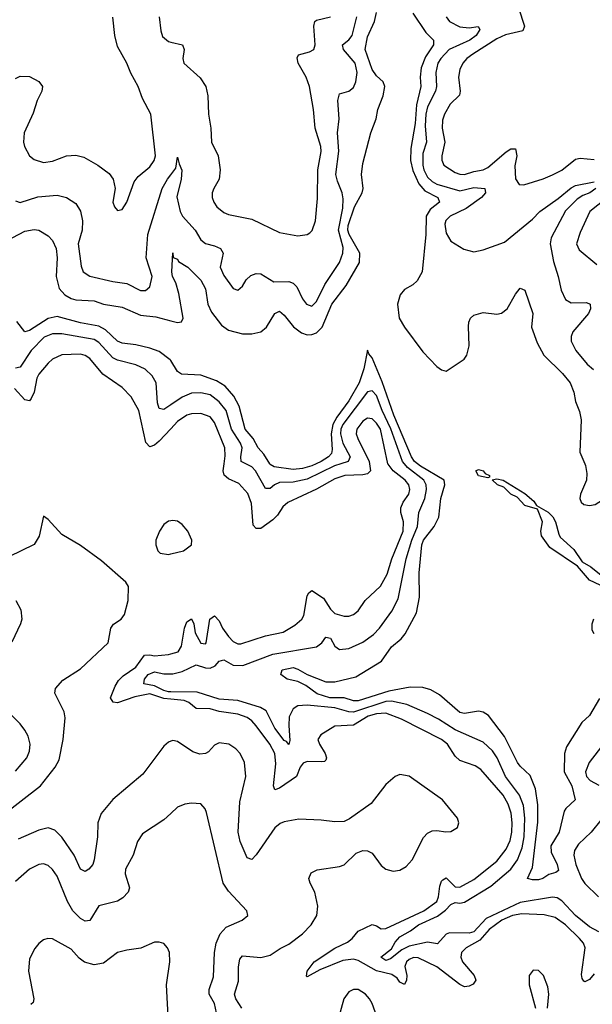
# Model space of a CAD drawing. Header units: inches. Extents: x 1694797 to 1849917, y 907313 to 1017959.
# Tile 801 of 834: x 1829347 to 1831822, y 997666 to 1001918. Entities that reach past the tile are written whole.
import ezdxf

# ---------------------------------------------------------------- set-up
doc = ezdxf.new("R2010")
doc.units = ezdxf.units.IN
doc.header["$MEASUREMENT"] = 0
for name, color, linetype in [('B8020', 7, 'Continuous'), ('B8030', 7, 'Continuous'), ('B8929', 7, 'Continuous'), ('B8939', 7, 'Continuous')]:
    doc.layers.add(name, color=color, linetype=linetype)

msp = doc.modelspace()

# ---------------------------------------------------------------- linework, layer by layer
at = {"layer": 'B8020', "color": 5}
for points, elevation in [([(1829330, 1001664.4), (1829350, 1001674.7), (1829390, 1001673.6), (1829430, 1001651), (1829445.8, 1001630), (1829442.5, 1001610), (1829423.1, 1001570), (1829405.7, 1001514.3), (1829366.3, 1001430), (1829364, 1001390), (1829368.4, 1001370), (1829389.4, 1001330), (1829410, 1001314.5), (1829450, 1001301.8), (1829490, 1001307.6), (1829550, 1001330.2), (1829590, 1001333.7), (1829624, 1001324), (1829685.3, 1001290), (1829734, 1001254), (1829751.8, 1001230), (1829760.3, 1001190), (1829750.5, 1001130), (1829757.3, 1001110), (1829770, 1001094.8), (1829790, 1001098.8), (1829810, 1001130.8), (1829842.3, 1001217.7), (1829859.4, 1001240.6), (1829910, 1001283.2), (1829928.2, 1001310), (1829934.1, 1001330), (1829914.9, 1001510), (1829878.4, 1001578.4), (1829859.7, 1001630), (1829827.4, 1001687.4), (1829810.2, 1001730), (1829770, 1001802.4), (1829758.8, 1001850), (1829750, 1001929.9)], 580), ([(1829950.2, 1001930), (1829956.8, 1001870), (1829965, 1001845), (1829990, 1001823.5), (1830000, 1001821.3)], 580), ([(1829330, 1001135.5), (1829350, 1001129.2), (1829426.5, 1001153.5), (1829510, 1001160.5), (1829550, 1001150.2), (1829590, 1001125.2), (1829610, 1001092), (1829619.5, 1001050), (1829617.6, 1001010), (1829600.6, 1000950), (1829613.2, 1000853.2), (1829622, 1000830), (1829650, 1000810.9), (1829750, 1000787.5), (1829810, 1000778.4), (1829870, 1000748.9), (1829891, 1000749), (1829910, 1000764.6), (1829920.2, 1000810), (1829894.3, 1000890), (1829901.9, 1000990), (1829963.9, 1001190), (1829985.6, 1001230), (1830000, 1001248.9)], 560), ([(1829290, 1000964), (1829370, 1001005.3), (1829410, 1001012.2), (1829430, 1001008.7), (1829470, 1000984.2), (1829490, 1000964.4), (1829505.5, 1000930), (1829510.1, 1000889.9), (1829505.4, 1000810), (1829518.1, 1000758.1), (1829543.2, 1000730), (1829570, 1000713.7), (1829590, 1000708.3), (1829670, 1000703.7), (1829710, 1000689.5), (1829790, 1000677.1), (1829870, 1000642.5), (1829935.2, 1000635.2), (1830000, 1000618.2)], 540), ([(1830000, 1000447.2), (1829998.2, 1000450), (1829950, 1000484.7), (1829910, 1000500.4), (1829850, 1000514.9), (1829790, 1000521.2), (1829770, 1000529.5), (1829719, 1000579), (1829690, 1000594.7), (1829610, 1000609.9), (1829510, 1000636.9), (1829470, 1000627.5), (1829390, 1000576.2), (1829370, 1000570.5), (1829334.9, 1000614.9)], 540), ([(1830000, 1000255.1), (1829970, 1000235.4), (1829950, 1000239.1), (1829943.5, 1000263.5), (1829937.6, 1000350), (1829920.5, 1000380.5), (1829890, 1000408.7), (1829850, 1000428.4), (1829770, 1000447.9), (1829750, 1000458.4), (1829690, 1000524.3), (1829670, 1000537.6), (1829530, 1000561.4), (1829490, 1000562.2), (1829452.9, 1000547.1), (1829396.9, 1000490), (1829350, 1000417.8), (1829330, 1000413.7)], 560), ([(1830000, 1000151), (1829950, 1000098.1), (1829930, 1000081.4), (1829910, 1000073), (1829893.1, 1000093.1), (1829862, 1000230), (1829829.4, 1000289.4), (1829789.8, 1000330), (1829706.8, 1000386.8), (1829650, 1000454.9), (1829630, 1000468.6), (1829610, 1000474.2), (1829530, 1000470.6), (1829490, 1000452.5), (1829470, 1000435.7), (1829430, 1000387.8), (1829421.1, 1000370), (1829409.6, 1000310.4), (1829397.7, 1000282.3), (1829390, 1000272.6), (1829370, 1000276.8), (1829325.3, 1000325.3)], 580)]:
    msp.add_lwpolyline(points, dxfattribs=dict(at, elevation=elevation))
at = {"layer": 'B8030', "color": 5}
for points, elevation in [([(1830000, 1000618.2), (1830029.6, 1000610.4), (1830047.2, 1000612.8), (1830053.5, 1000630), (1830035.4, 1000735.4), (1830022.1, 1000782.1), (1830008, 1000810), (1830005.2, 1000830), (1830010, 1000912), (1830011.1, 1000891.1), (1830030, 1000884.7), (1830034.4, 1000874.4), (1830074.4, 1000850), (1830130, 1000793.1), (1830150, 1000755.5), (1830160.7, 1000690), (1830175.7, 1000655.7), (1830219.8, 1000599.8), (1830250, 1000577.8), (1830310, 1000561.7), (1830350, 1000561.8), (1830389.8, 1000570.2), (1830414.5, 1000590), (1830449.8, 1000650), (1830470, 1000659.1), (1830490, 1000641.8), (1830531.4, 1000591.4), (1830565.5, 1000565.5), (1830590, 1000557.5), (1830610, 1000558.2), (1830630, 1000566.7), (1830654.1, 1000590), (1830696, 1000690), (1830759, 1000770), (1830815.6, 1000870), (1830818.1, 1000910), (1830771.1, 1000990), (1830766, 1001010), (1830767.7, 1001030), (1830795, 1001110), (1830827.6, 1001170), (1830832, 1001190), (1830825.3, 1001250), (1830830, 1001297.3), (1830865.3, 1001430), (1830887.8, 1001490), (1830895, 1001530), (1830918.8, 1001590), (1830925.4, 1001630), (1830918.2, 1001650), (1830890, 1001675.4), (1830870, 1001703.4), (1830841, 1001790), (1830850, 1001844), (1830881.4, 1001910), (1830889.9, 1001950)], 540), ([(1831046.5, 1001946.5), (1831102.9, 1001862.9), (1831136.2, 1001830), (1831135.1, 1001810), (1831101.6, 1001758.4), (1831082.6, 1001710), (1831078.7, 1001670), (1831080.9, 1001630), (1831061.9, 1001550), (1831057.1, 1001470), (1831038.3, 1001361.7), (1831036.6, 1001310), (1831046.4, 1001266.4), (1831072.2, 1001210), (1831098.8, 1001178.8), (1831155, 1001150), (1831161, 1001130), (1831121.4, 1001098.6), (1831104.3, 1001070), (1831102.8, 1000990), (1831087.4, 1000830), (1831065.6, 1000790), (1831046.7, 1000773.3), (1831010, 1000752.7), (1830991.5, 1000730), (1830980.7, 1000690), (1830987.9, 1000630), (1831010, 1000591), (1831090, 1000484.4), (1831150, 1000420.7), (1831170, 1000406), (1831190, 1000401), (1831268, 1000452), (1831279.6, 1000470), (1831289.7, 1000510), (1831287.2, 1000592.8), (1831288.3, 1000611.7), (1831296, 1000630), (1831310, 1000642), (1831350, 1000653.4), (1831410, 1000646), (1831430, 1000650.4), (1831454.3, 1000670), (1831490, 1000733), (1831510, 1000758.4), (1831530, 1000750.4), (1831564.6, 1000650), (1831559.6, 1000590), (1831583.1, 1000523.1), (1831613, 1000470), (1831693.7, 1000390), (1831726.2, 1000350), (1831742.6, 1000310), (1831748.7, 1000270), (1831766.4, 1000226.4), (1831773.2, 1000190), (1831768.1, 1000050), (1831789.9, 1000000)], 540), ([(1831502.8, 1001970), (1831529.4, 1001890), (1831522.3, 1001870), (1831447.5, 1001852.5), (1831410, 1001835.4), (1831305.1, 1001770), (1831279.1, 1001750), (1831262.4, 1001730), (1831250, 1001703.6), (1831243.8, 1001670), (1831251.4, 1001610), (1831247.6, 1001592.4), (1831207.2, 1001552.8), (1831183.6, 1001510), (1831175.2, 1001484.8), (1831173.7, 1001450), (1831185.2, 1001390), (1831171.2, 1001330), (1831171.3, 1001311.3), (1831181, 1001290), (1831230, 1001259), (1831250, 1001250.7), (1831270, 1001249.7), (1831310, 1001263.1), (1831350, 1001269.7), (1831370, 1001279.4), (1831450, 1001347.4), (1831470, 1001360.4), (1831490, 1001360.8), (1831496.3, 1001330), (1831487, 1001287), (1831490, 1001230.8), (1831506, 1001206), (1831525.4, 1001205.4), (1831610, 1001231), (1831650, 1001249), (1831690, 1001269.1), (1831750, 1001316.1), (1831770, 1001320.9), (1831830, 1001314.7)], 580), ([(1830000, 1001821.3), (1830050.4, 1001810), (1830058.6, 1001790), (1830052.3, 1001750), (1830056.5, 1001730), (1830127.2, 1001667.2), (1830151.3, 1001630), (1830160.7, 1001590), (1830162.8, 1001510), (1830174.2, 1001450), (1830176.2, 1001390), (1830204.5, 1001330), (1830214, 1001270), (1830210.2, 1001230), (1830186, 1001190), (1830179.2, 1001170), (1830179.2, 1001150), (1830185.8, 1001130), (1830199.6, 1001110), (1830230, 1001085.5), (1830250, 1001077.3), (1830350, 1001056.9), (1830470, 1000999.1), (1830550, 1000984.9), (1830589.7, 1000990.3), (1830601.8, 1000998.2), (1830611.5, 1001008.5), (1830625.3, 1001050), (1830634.3, 1001145.7), (1830635.6, 1001270), (1830650.3, 1001349.7), (1830649.2, 1001370), (1830624.2, 1001450), (1830617.6, 1001530), (1830599.9, 1001630), (1830585.3, 1001670), (1830550.6, 1001730), (1830546, 1001754), (1830552.9, 1001767.1), (1830600.6, 1001779.4), (1830619.1, 1001790), (1830624.8, 1001810), (1830618.3, 1001890), (1830622.7, 1001910), (1830630, 1001915.9), (1830690, 1001930.2)], 580), ([(1830000, 1001248.9), (1830022.2, 1001277.8), (1830030, 1001324.7), (1830036.1, 1001296.1), (1830048.9, 1001268.9), (1830044.8, 1001230), (1830026.9, 1001153.1), (1830041.3, 1001090), (1830051.8, 1001070), (1830105.1, 1001010), (1830130, 1000967), (1830150, 1000951.5), (1830190, 1000942.1), (1830214.6, 1000930), (1830226.5, 1000910), (1830214.3, 1000850), (1830230, 1000813.4), (1830270, 1000758), (1830290, 1000750.4), (1830310, 1000768.2), (1830325.8, 1000794.2), (1830345.8, 1000814.2), (1830370, 1000822.8), (1830390, 1000820.3), (1830445.8, 1000785.8), (1830510, 1000787.1), (1830530, 1000780.9), (1830544.8, 1000764.8), (1830570, 1000713.4), (1830587.1, 1000690), (1830610, 1000681.3), (1830630, 1000700.8), (1830665.7, 1000774.3), (1830729.2, 1000870), (1830743.9, 1000910), (1830745.4, 1000934.6), (1830725.7, 1001010), (1830743.9, 1001103.9), (1830745.1, 1001145.1), (1830741, 1001170), (1830720.3, 1001220.3), (1830713.8, 1001250), (1830726.9, 1001350), (1830720.8, 1001430), (1830727.5, 1001490), (1830722.3, 1001570), (1830730, 1001597.6), (1830770, 1001610.3), (1830790, 1001624.9), (1830799.8, 1001650), (1830806.4, 1001690), (1830796.6, 1001730), (1830747.5, 1001790), (1830742, 1001810), (1830770, 1001830.8), (1830784.6, 1001850), (1830804, 1001930)], 560), ([(1831190.2, 1001930), (1831205.6, 1001910), (1831250, 1001886.8), (1831290, 1001883.8), (1831329.2, 1001889.2), (1831336.4, 1001876.4), (1831320.8, 1001850), (1831293.3, 1001830), (1831203.9, 1001790), (1831167, 1001750), (1831154.6, 1001730), (1831145.5, 1001690), (1831148.6, 1001630), (1831144.4, 1001610), (1831110, 1001541.5), (1831102.1, 1001510), (1831100.1, 1001460.1), (1831106.2, 1001390), (1831090, 1001340.7), (1831089.2, 1001290), (1831094, 1001270), (1831110, 1001238.6), (1831130, 1001219), (1831150, 1001208.4), (1831250, 1001179.5), (1831310, 1001193.9), (1831358.3, 1001190), (1831361.1, 1001170), (1831343.6, 1001150), (1831277.1, 1001102.9), (1831207.5, 1001070), (1831188.5, 1001051.5), (1831184.7, 1001035.3), (1831190, 1000996.4), (1831210, 1000961.7), (1831267.3, 1000927.3), (1831310, 1000916), (1831350, 1000924), (1831442.8, 1000957.2), (1831563.5, 1001056.5), (1831594.7, 1001090), (1831674.2, 1001145.8), (1831730, 1001192.6), (1831750, 1001202), (1831830, 1001218.3)], 560), ([(1831836.6, 1001190), (1831810.9, 1001170), (1831780.9, 1001159.1), (1831756.1, 1001143.9), (1831706.7, 1001093.3), (1831643.9, 1000976.1), (1831640.6, 1000950), (1831653.8, 1000873.8), (1831674.8, 1000810), (1831688, 1000750), (1831706.4, 1000710), (1831730, 1000695.6), (1831796.5, 1000696.5), (1831812.6, 1000690), (1831814.7, 1000670), (1831805.4, 1000650), (1831737.4, 1000570), (1831730.2, 1000550), (1831731, 1000530), (1831750.2, 1000490), (1831799.3, 1000430), (1831827.7, 1000407.7)], 560), ([(1831950, 1001198.7), (1831811.5, 1001090), (1831770, 1000999.7), (1831753.2, 1000950), (1831764.7, 1000924.7), (1831841.4, 1000861.4)], 580), ([(1831066.8, 1000000), (1831054, 1000010), (1831040.2, 1000030), (1830964, 1000210), (1830914.4, 1000354.4), (1830870, 1000458.7), (1830855.8, 1000475.8), (1830850, 1000491.5), (1830834.1, 1000410), (1830814.6, 1000350), (1830770, 1000272.2), (1830718.3, 1000201.7), (1830700.7, 1000170), (1830694.2, 1000130), (1830698.3, 1000061.7), (1830695.1, 1000044.9), (1830681.5, 1000030), (1830650, 1000009.7), (1830628.9, 1000000)], 540), ([(1830428.3, 1000000), (1830402.1, 1000042.1), (1830378.2, 1000070), (1830355.9, 1000110), (1830322.4, 1000150), (1830295.9, 1000250), (1830272.8, 1000292.8), (1830235.3, 1000335.3), (1830198.2, 1000358.2), (1830130, 1000383.6), (1830047.3, 1000387.3), (1830030, 1000399.6), (1830000, 1000447.2)], 540), ([(1830324.5, 1000000), (1830305, 1000010), (1830303.2, 1000030), (1830308.9, 1000070), (1830301.3, 1000090), (1830263, 1000150), (1830240.5, 1000230), (1830210, 1000268), (1830170, 1000297.6), (1830130, 1000307.4), (1830090, 1000305.7), (1830050, 1000288), (1830000, 1000255.1)], 560), ([(1831010.4, 1000000), (1831002.1, 1000010), (1830951.4, 1000151.4), (1830914.5, 1000230), (1830890, 1000295.3), (1830870, 1000316), (1830850, 1000310.8), (1830744.3, 1000170), (1830735.8, 1000150), (1830733.8, 1000130), (1830743.3, 1000090), (1830775.4, 1000030), (1830766.8, 1000010), (1830735.4, 1000000)], 560), ([(1830230.7, 1000000), (1830235.5, 1000035.5), (1830233.5, 1000070), (1830190, 1000179.3), (1830170, 1000203.6), (1830130, 1000217.7), (1830090, 1000216.6), (1830069.2, 1000210), (1830030, 1000182.8), (1830000, 1000151)], 580), ([(1830939.1, 1000000), (1830906.5, 1000150), (1830890, 1000175.8), (1830870, 1000194.1), (1830850, 1000197.6), (1830830, 1000184.2), (1830803.9, 1000150), (1830801.2, 1000130), (1830808.1, 1000110), (1830857.8, 1000010), (1830859.1, 1000000)], 580)]:
    msp.add_lwpolyline(points, dxfattribs=dict(at, elevation=elevation))
at = {"layer": 'B8929', "color": 5}
for points, elevation in [([(1829270, 998480.3), (1829437.5, 998610), (1829501.2, 998690), (1829518.2, 998721.8), (1829535.8, 998810), (1829543.7, 998903.7), (1829539.2, 998930), (1829499.8, 999010), (1829501.8, 999030), (1829534.2, 999065.8), (1829610, 999115.2), (1829730, 999227.7), (1829740.9, 999290), (1829752.7, 999307.3), (1829786.2, 999330), (1829799.8, 999350), (1829816.9, 999410), (1829818, 999470), (1829806.6, 999490), (1829701.3, 999581.3), (1829610, 999647.4), (1829530, 999695.7), (1829470, 999760.3), (1829450, 999773.6), (1829431.9, 999688.1), (1829410, 999651.8), (1829301.1, 999598.9)], 620), ([(1830000, 999754), (1829990, 999752.6), (1829970, 999737.6), (1829951.8, 999710), (1829936.5, 999670), (1829935.8, 999650), (1829943.9, 999623.9), (1829954.6, 999614.6), (1829990, 999608.8), (1830000, 999611.3)], 620), ([(1829330.8, 999410.8), (1829352, 999370), (1829357.2, 999330), (1829350.8, 999309.2), (1829313.4, 999230)], 620), ([(1830000, 998984.5), (1829970, 998987.3), (1829910, 999006.6), (1829845.2, 998994.8), (1829770, 998968), (1829750.8, 998970.8), (1829740.1, 998990), (1829759.7, 999040.3), (1829775, 999065), (1829795.1, 999084.9), (1829850, 999122.3), (1829886.3, 999173.7), (1829910, 999176), (1829930, 999171.6), (1829990, 999176.5), (1830000, 999179.3)], 580), ([(1830000, 999015.7), (1829990, 999015.9), (1829970, 999021.1), (1829930, 999041.5), (1829884.5, 999050), (1829887.3, 999070), (1829903.2, 999090), (1829930, 999102.3), (1829970, 999093.9), (1830000, 999093.5)], 560), ([(1829330, 998673.6), (1829378, 998730), (1829390, 998758.8), (1829392.8, 998790), (1829383.6, 998823.6), (1829369.7, 998850), (1829350, 998877.6), (1829290, 998937.2)], 640), ([(1830000, 998802.4), (1829990, 998798.7), (1829970, 998780.5), (1829879.8, 998660.2), (1829750, 998550.8), (1829699, 998490), (1829684.8, 998450), (1829683.1, 998390), (1829669.3, 998290), (1829663.5, 998270), (1829646.7, 998250), (1829630, 998239.8), (1829610, 998249.7), (1829582.7, 998310), (1829530, 998388.5), (1829498.7, 998418.7), (1829470, 998428.4), (1829430, 998418.7), (1829341.2, 998378.8)], 620), ([(1830000, 998490), (1829970, 998462.6), (1829877.8, 998402.2), (1829856.5, 998370), (1829838, 998310), (1829805, 998250), (1829803.2, 998230), (1829822.2, 998170), (1829816.1, 998150), (1829793.4, 998126.6), (1829770, 998112.1), (1829690, 998091.3), (1829650, 998028.6), (1829630, 998025.7), (1829610, 998037.4), (1829576.7, 998070), (1829554.5, 998110), (1829510, 998219.7), (1829490, 998248.4), (1829470, 998265.7), (1829450, 998272.4), (1829430, 998269.7), (1829390, 998249.7), (1829330, 998196.4)], 640), ([(1829990, 997588), (1829981.7, 997750), (1829996.9, 997850), (1829994.5, 997890), (1829986, 997910), (1829970, 997929.2), (1829950, 997935.1), (1829930, 997934), (1829871.4, 997908.6), (1829810, 997900.4), (1829770.8, 997890), (1829710, 997843.5), (1829670, 997836.5), (1829627.9, 997847.9), (1829605, 997865), (1829570, 997905.1), (1829490, 997949.6), (1829468.9, 997951.1), (1829450, 997945.1), (1829430, 997929.5), (1829412.7, 997907.3), (1829390, 997862), (1829384.9, 997810), (1829409, 997690), (1829405.3, 997674.8), (1829395.1, 997664.9)], 660)]:
    msp.add_lwpolyline(points, dxfattribs=dict(at, elevation=elevation))
at = {"layer": 'B8939', "color": 5}
for points, elevation in [([(1830000, 999093.5), (1830010, 999093.4), (1830050, 999104), (1830110, 999132.6), (1830150, 999118.8), (1830170, 999117.8), (1830191.7, 999128.3), (1830210, 999147.9), (1830230, 999153.4), (1830270, 999130.4), (1830311.2, 999128.7), (1830441.3, 999178.7), (1830630.3, 999209.7), (1830652.5, 999227.5), (1830670, 999251.4), (1830690, 999247.8), (1830710, 999212.6), (1830730, 999198.9), (1830770, 999203), (1830830, 999229.5), (1830876.1, 999263.9), (1830902, 999290), (1830956, 999364), (1830983.3, 999416.7), (1831018.2, 999590), (1831042.1, 999670), (1831065.9, 999730), (1831071.7, 999790), (1831098.6, 999850), (1831106.1, 999890), (1831104.2, 999910), (1831094.5, 999930), (1831023.9, 999983.9), (1831010.4, 1000000)], 560), ([(1830000, 999179.3), (1830031.8, 999188.2), (1830046.4, 999213.6), (1830059.1, 999290), (1830070, 999317.3), (1830090, 999331.5), (1830099.4, 999310), (1830106.4, 999270), (1830130, 999226), (1830150, 999222.4), (1830153.1, 999226.9), (1830168.6, 999330), (1830190, 999343.2), (1830210, 999322.5), (1830224, 999290), (1830250, 999254.1), (1830270, 999233.4), (1830290, 999222.7), (1830303.1, 999223.1), (1830410, 999256.9), (1830486.6, 999273.4), (1830536.7, 999303.3), (1830566.2, 999330), (1830574.9, 999345.1), (1830590, 999430.4), (1830596.4, 999443.6), (1830610, 999453), (1830660.6, 999420.6), (1830690, 999372.6), (1830710, 999354.1), (1830750, 999342.3), (1830770, 999343), (1830790, 999349.4), (1830810, 999366), (1830840.2, 999410), (1830907.4, 999472.6), (1830936, 999524), (1830955.9, 999590), (1831004, 999710), (1831006.4, 999750), (1830994.6, 999790), (1830994.5, 999810), (1831004.9, 999835.1), (1831028.8, 999870), (1831034, 999890), (1831028.9, 999910), (1831012.6, 999930), (1830961.1, 999970), (1830939.3, 999999.3), (1830939.1, 1000000)], 580), ([(1830859.1, 1000000), (1830863.1, 999970), (1830850, 999956.9), (1830830, 999952.4), (1830752.7, 999950), (1830710, 999936.2), (1830630, 999890.3), (1830506.7, 999833.3), (1830485.2, 999814.8), (1830461.5, 999778.5), (1830441.9, 999758.1), (1830390, 999721.4), (1830370, 999720.4), (1830356, 999736), (1830349.5, 999829.5), (1830332.9, 999872.9), (1830295, 999915), (1830250, 999934.9), (1830231.3, 999951.3), (1830226.7, 999970), (1830230.7, 1000000)], 580), ([(1830735.4, 1000000), (1830708.6, 999991.4), (1830590, 999934.5), (1830530, 999921.8), (1830470, 999920.1), (1830448.5, 999910), (1830430, 999893.6), (1830410, 999893.6), (1830366.9, 999970), (1830350, 999986.9), (1830324.5, 1000000)], 560), ([(1830628.9, 1000000), (1830610, 999991.3), (1830570, 999980.1), (1830530, 999976.1), (1830447.4, 999987.4), (1830430, 999997.2), (1830428.3, 1000000)], 540), ([(1831852.4, 998987.6), (1831810, 998914.2), (1831776.9, 998883.1), (1831710, 998777.5), (1831701.4, 998750), (1831700.5, 998670), (1831733, 998610), (1831748.6, 998550), (1831707.4, 998512.6), (1831700.1, 998499.9), (1831679.4, 998410), (1831643.1, 998350), (1831644, 998324), (1831670.5, 998270), (1831675.7, 998244.3), (1831665, 998235), (1831633.5, 998226.5), (1831608.5, 998210), (1831590, 998204.2), (1831564, 998204), (1831541.6, 998210), (1831563.4, 998256.6), (1831586.7, 998453.3), (1831587.2, 998527.2), (1831577.1, 998597.1), (1831554.1, 998654.1), (1831510, 998694.7), (1831499.4, 998710), (1831442.2, 998822.2), (1831373.8, 998913.8), (1831350, 998927.5), (1831330, 998932.6), (1831270, 998922.5), (1831250, 998925.9), (1831162.1, 999002.1), (1831124.1, 999024.1), (1831090, 999034.6), (1831035.3, 999035.3), (1830942.1, 999017.9), (1830810, 998976.2), (1830790, 998976.3), (1830750, 998990.5), (1830687.6, 998990), (1830633.1, 999006.9), (1830583.5, 999043.5), (1830550, 999059.8), (1830504, 999070), (1830476, 999090), (1830482.4, 999110), (1830530, 999120.2), (1830550, 999114.2), (1830590.1, 999090.2), (1830670, 999058.5), (1830710, 999058.9), (1830800.2, 999079.8), (1830911.3, 999148.7), (1830954.9, 999210), (1830996.1, 999243.9), (1831013.8, 999266.2), (1831062.7, 999357.3), (1831075, 999425), (1831074.1, 999530), (1831085.5, 999650), (1831092.2, 999670), (1831138.6, 999730), (1831158.9, 999770), (1831167.6, 999850), (1831184.3, 999910), (1831181.3, 999930), (1831079.6, 999990), (1831066.8, 1000000)], 540), ([(1831789.9, 1000000), (1831793, 999993), (1831798.8, 999958.8), (1831797.1, 999930), (1831771.1, 999870), (1831767.7, 999850), (1831774.4, 999834.4), (1831785.4, 999825.4), (1831810, 999820.7), (1831834.8, 999825.2), (1831910, 999872.6), (1831952.6, 999887.4), (1832010, 999892.1), (1832070, 999887.6), (1832110, 999878.2), (1832130, 999877.3), (1832137, 999883), (1832145.2, 999894.8), (1832162.3, 999970), (1832177.2, 1000000)], 540), ([(1831856.6, 999476.6), (1831810, 999497.7), (1831757.8, 999557.8), (1831638.3, 999638.3), (1831602.2, 999690), (1831600.3, 999710), (1831606.5, 999750), (1831584.5, 999804.5), (1831530, 999820.9), (1831496.6, 999856.6), (1831469.9, 999869.9), (1831439.6, 999899.6), (1831412.7, 999910), (1831388.7, 999931.3), (1831410, 999936), (1831436.3, 999930), (1831530, 999871.5), (1831570, 999839.5), (1831580.2, 999820.2), (1831631.5, 999791.5), (1831651.4, 999771.4), (1831663.5, 999750), (1831676.7, 999696.7), (1831683.8, 999683.8), (1831741.5, 999630), (1831777.5, 999577.5), (1831815, 999555.1), (1831882.4, 999502.4)], 520), ([(1830000, 999611.3), (1830054.9, 999625.1), (1830089.6, 999650.4), (1830091.2, 999670), (1830073.5, 999710), (1830050, 999738.3), (1830030, 999752.2), (1830010, 999755.4), (1830000, 999754)], 620), ([(1831830, 999266), (1831822, 999282), (1831822, 999310), (1831829.1, 999330.9)], 520), ([(1831850, 997979.3), (1831810, 998001), (1831750, 998049.6), (1831690, 998113.3), (1831670, 998125.5), (1831650, 998129.4), (1831510, 998106), (1831363.3, 998036.7), (1831310, 997979.2), (1831290, 997973.2), (1831204.5, 997975.5), (1831190, 997968.9), (1831152.6, 997927.4), (1831110, 997935.2), (1831030, 997917.1), (1830998.2, 997901.8), (1830950, 997862), (1830930, 997854.8), (1830908.3, 997870), (1830954.8, 997905.2), (1830970, 997934.8), (1830990, 997957.7), (1831036.6, 997983.4), (1831071.6, 998010), (1831153.2, 998046.8), (1831187.3, 998072.7), (1831210, 998097.4), (1831230, 998106), (1831250, 998103.5), (1831270, 998107.1), (1831382.8, 998177.2), (1831470, 998250.5), (1831499.3, 998290), (1831518.5, 998341.5), (1831527.5, 998390), (1831530.7, 998470.7), (1831524.7, 998524.7), (1831507.6, 998570), (1831446.2, 998650), (1831410.7, 998730.7), (1831390, 998761.4), (1831350, 998799), (1831230, 998851.2), (1831157.9, 998897.9), (1831110, 998922.6), (1831020.9, 998960.9), (1830954.7, 998974.7), (1830930, 998973.4), (1830790, 998928.3), (1830770, 998929.7), (1830710, 998946.5), (1830590, 998957.8), (1830550, 998955.4), (1830530, 998941.6), (1830512.3, 998907.7), (1830510.1, 998869.9), (1830515, 998805), (1830510, 998788.5), (1830500.6, 998800.6), (1830490, 998805.3), (1830450, 998858.7), (1830413.3, 998933.3), (1830388.7, 998948.7), (1830290, 998978.6), (1830210, 998984.7), (1830113.8, 999013.8), (1830000, 999015.7)], 560), ([(1831830, 997797.5), (1831810, 997774), (1831790, 997763.7), (1831785.8, 997765.8), (1831777.9, 997777.9), (1831774.7, 997794.7), (1831791.8, 997910), (1831783.6, 997930), (1831767, 997950), (1831706.2, 998010), (1831661.2, 998041.2), (1831613.4, 998053.4), (1831516.8, 998056.8), (1831477.6, 998050), (1831430.6, 998030), (1831376.9, 997990), (1831336.1, 997943.9), (1831277.4, 997910), (1831256.8, 997890), (1831254.1, 997870), (1831261.5, 997850), (1831310.9, 997790), (1831318.4, 997770), (1831307.1, 997752.9), (1831290, 997744), (1831270, 997741.2), (1831250, 997752), (1831150, 997828.5), (1831070, 997867.1), (1831050, 997869.1), (1831030, 997860.3), (1831019, 997850), (1831011.4, 997830), (1831020.4, 997790), (1831019, 997770), (1831010, 997752.4), (1830990, 997761.9), (1830979.3, 997779.3), (1830955.4, 997795.5), (1830890, 997811.3), (1830810, 997855.5), (1830790, 997861.4), (1830744.6, 997855.4), (1830644.7, 997815.3), (1830590, 997785.4), (1830587.3, 997787.3), (1830589.6, 997810), (1830619.9, 997850), (1830710, 997908.6), (1830764.8, 997935.2), (1830784.6, 997950), (1830810, 997982.3), (1830870, 998011.3), (1830890, 998005.9), (1830910, 997992.5), (1830930, 997994.3), (1831094.3, 998070), (1831149.9, 998110.1), (1831157.4, 998130), (1831163.6, 998176.4), (1831170, 998198.4), (1831176.3, 998203.7), (1831190, 998211.8), (1831230, 998174.2), (1831250, 998171.5), (1831310, 998205.9), (1831410, 998283.8), (1831450, 998335.8), (1831466.6, 998373.4), (1831474.5, 998410), (1831475.9, 998450), (1831471.2, 998491.2), (1831458.7, 998530), (1831437.4, 998570), (1831340.4, 998680.4), (1831315.8, 998695.9), (1831250, 998718.7), (1831230, 998737.8), (1831196.9, 998790), (1831170.6, 998810), (1830997.5, 998897.5), (1830930, 998922.9), (1830890, 998920.3), (1830853.7, 998910), (1830790, 998872), (1830710, 998867.3), (1830649.4, 998830.6), (1830636.1, 998810), (1830643, 998790), (1830667.2, 998750), (1830673.4, 998730), (1830670, 998720.5), (1830664.7, 998715.3), (1830650, 998713.1), (1830590, 998714.2), (1830572.1, 998707.9), (1830559.4, 998690), (1830543.1, 998650), (1830470, 998599.5), (1830450, 998592), (1830444, 998610), (1830454.6, 998705.4), (1830449.4, 998750), (1830429.2, 998789.2), (1830368.8, 998868.8), (1830350.2, 998890.2), (1830330, 998904.7), (1830290, 998918.6), (1830210, 998930.5), (1830170, 998941.7), (1830110, 998944.3), (1830079, 998970), (1830058.9, 998978.9), (1830000, 998984.5)], 580), ([(1830307.5, 997650), (1830280.9, 997690), (1830275.8, 997710), (1830293.6, 997766.4), (1830292.4, 997827.6), (1830298.9, 997861.1), (1830310, 997875.9), (1830390, 997868), (1830430, 997878.2), (1830472.5, 997907.5), (1830510, 997926.3), (1830569.1, 997970), (1830607.4, 998010), (1830631, 998050), (1830636.2, 998090), (1830623.4, 998150), (1830602.5, 998190), (1830597.6, 998210), (1830606.6, 998233.4), (1830633.1, 998246.9), (1830730, 998260.9), (1830750, 998268.4), (1830801.2, 998318.8), (1830830, 998330.1), (1830850, 998329), (1830870, 998319.1), (1830910, 998266), (1830930, 998250.2), (1830961.7, 998241.7), (1830990, 998245.2), (1831018, 998262), (1831043.9, 998290), (1831093.2, 998386.8), (1831110, 998405.8), (1831130, 998415.4), (1831150, 998417.3), (1831188.8, 998411.2), (1831210, 998412.6), (1831238.9, 998430), (1831244.7, 998450), (1831239.2, 998470), (1831174.8, 998550), (1831030, 998651.9), (1830990, 998658), (1830970, 998649.7), (1830930, 998615.4), (1830866.6, 998533.4), (1830773.2, 998466.8), (1830750, 998456.2), (1830710, 998453.8), (1830650, 998461.4), (1830554.4, 998465.6), (1830490, 998454.1), (1830473.4, 998446.6), (1830450, 998427.7), (1830370, 998312.1), (1830350, 998291.2), (1830330, 998298.7), (1830300.7, 998370), (1830292.3, 998410), (1830298.7, 998541.3), (1830324.2, 998650), (1830318.6, 998710), (1830301, 998750), (1830282.2, 998770), (1830251.1, 998790), (1830210, 998795.2), (1830190, 998785.3), (1830163.3, 998756.6), (1830150, 998749), (1830126.3, 998746.4), (1830095.8, 998755.9), (1830030, 998800.5), (1830010, 998806), (1830000, 998802.4)], 620), ([(1831896.3, 998823.7), (1831808.4, 998710), (1831792.3, 998670), (1831797.6, 998650), (1831812.7, 998632.7), (1831850, 998613.1)], 560), ([(1830198.3, 997630), (1830189.2, 997670), (1830166.2, 997710), (1830166.7, 997730), (1830185.6, 997785.6), (1830189.2, 997890), (1830196.1, 997930), (1830213.8, 997970), (1830240.5, 997999.5), (1830309.3, 998030), (1830332.7, 998050), (1830329.6, 998070), (1830250, 998155.1), (1830226.8, 998190), (1830155, 998495.1), (1830149.6, 998510), (1830130, 998531.5), (1830090, 998535.4), (1830061, 998530), (1830030, 998517.4), (1830000, 998490)], 640), ([(1831858.5, 998461.5), (1831817, 998410), (1831761.8, 998358.2), (1831744.7, 998330), (1831742, 998310), (1831750.2, 998269.8), (1831775.7, 998210), (1831790, 998188.1), (1831849.1, 998130)], 560), ([(1831627.8, 997650), (1831633.6, 997710), (1831630, 997741.2), (1831610.8, 997790), (1831590, 997812.6), (1831566.2, 997813.8), (1831548.9, 997790), (1831548.9, 997750), (1831576.5, 997650)], 620), ([(1830901.8, 997581.8), (1830870.4, 997670), (1830859.1, 997690), (1830842.2, 997710), (1830810, 997730.4), (1830790, 997730.9), (1830770, 997720.3), (1830748, 997690), (1830720.2, 997590)], 620)]:
    msp.add_lwpolyline(points, dxfattribs=dict(at, elevation=elevation))
at = {"layer": 'B8939', "color": 5, "elevation": 520}
msp.add_lwpolyline([(1831370, 999939.3), (1831330, 999948.6), (1831318, 999970), (1831330, 999975.6), (1831350, 999970.2), (1831359.2, 999959.2), (1831377.1, 999950), (1831377.1, 999942.9)], close=True, dxfattribs=at)

doc.saveas('drawing.dxf')
